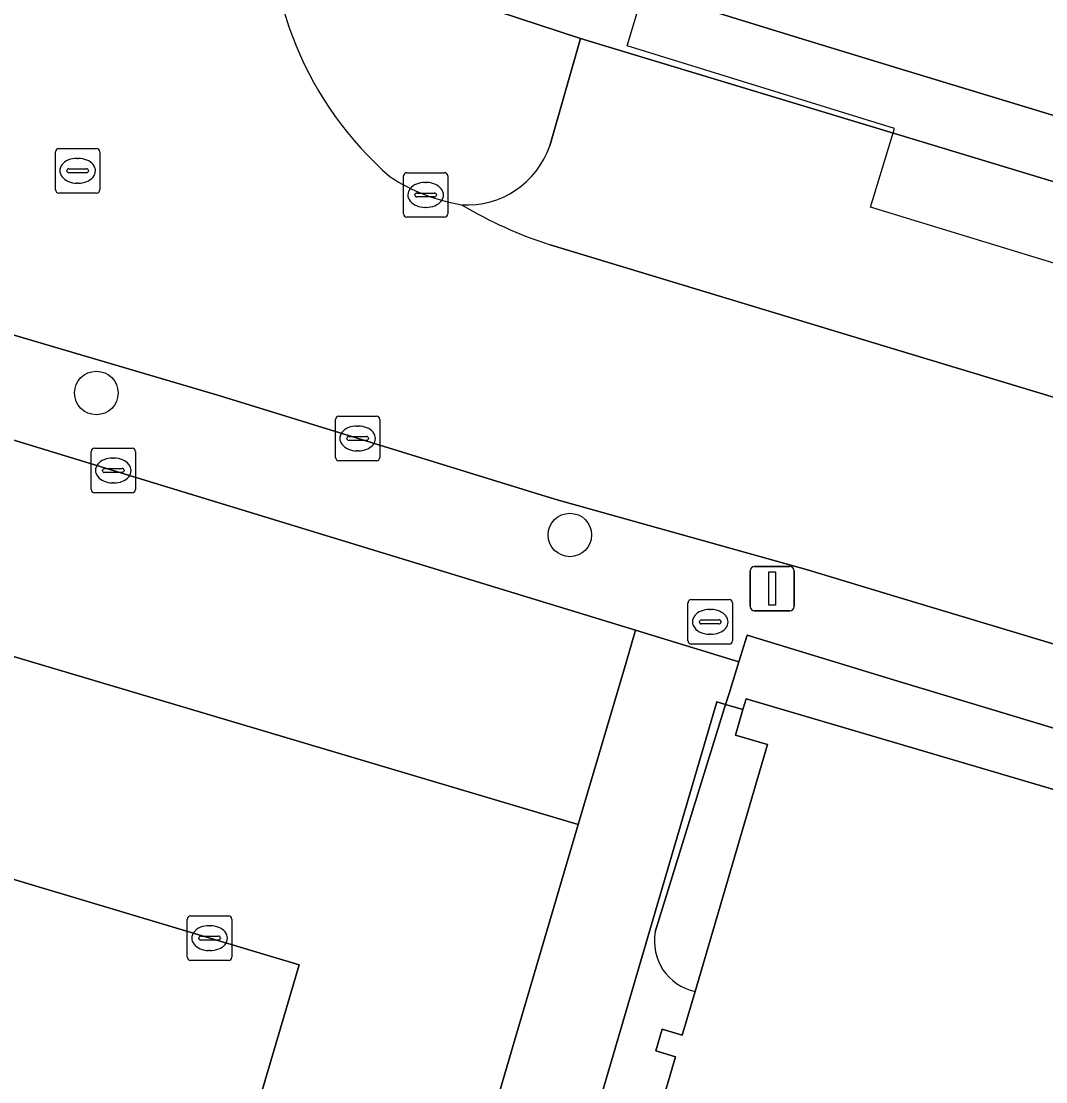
# Model space of a CAD drawing. Extents: x 161772 to 163126, y 383092 to 383917.
# Drawn here: x 162980.27 to 163003.33, y 383697.82 to 383721.69 of the extents above; entities that cross this region are included whole.
import ezdxf

# ---------------------------------------------------------------- set-up
doc = ezdxf.new("R2010")
doc.units = 0
for name, color, linetype in [('IMGEO_Boom', 7, 'Continuous'), ('IMGEO_Brandkraan', 7, 'Continuous'), ('IMGEO_Erf', 7, 'Continuous'), ('IMGEO_Kolk', 7, 'Continuous'), ('IMGEO_Lichtmast', 7, 'Continuous'), ('IMGEO_Pand', 7, 'Continuous'), ('IMGEO_Pand_vergunning_verleend', 7, 'Continuous'), ('IMGEO_Parkeervlak_open', 7, 'Continuous'), ('IMGEO_Rijbaan_lokaal_open', 7, 'Continuous'), ('IMGEO_Rioolput', 7, 'Continuous'), ('IMGEO_Voetpad_open', 7, 'Continuous')]:
    doc.layers.add(name, color=color, linetype=linetype)

msp = doc.modelspace()

# ---------------------------------------------------------------- linework, layer by layer
at = {"layer": 'IMGEO_Boom'}
for centre in [(162981.962, 383713.324), (162992.62, 383710.129)]:
    msp.add_circle(centre, 0.489, dxfattribs=at)
at = {"layer": 'IMGEO_Brandkraan'}
for p, q in [((162995.277, 383707.748), (162995.277, 383708.6)), ((162995.352, 383708.674), (162996.204, 383708.674)), ((162996.278, 383708.6), (162996.278, 383707.748)), ((162995.765, 383708.454), (162995.79, 383708.454)), ((162995.536, 383708.168), (162995.536, 383708.18)), ((162995.974, 383708.131), (162995.576, 383708.131)), ((162995.579, 383708.217), (162995.977, 383708.217)), ((162996.02, 383708.18), (162996.02, 383708.168)), ((162995.788, 383707.894), (162995.763, 383707.894)), ((162996.204, 383707.674), (162995.352, 383707.674))]:
    msp.add_line(p, q, dxfattribs=at)
for points in [[(162995.277, 383707.748), (162995.277, 383708.6)], [(162995.352, 383708.674), (162996.204, 383708.674)], [(162996.278, 383708.6), (162996.278, 383707.748)], [(162996.204, 383707.674), (162995.352, 383707.674)]]:
    msp.add_lwpolyline(points, dxfattribs=at)
for centre, radius, start, end in [((162995.354, 383708.598), 0.0765, 91.552, 178.448), ((162995.354, 383708.598), 0.0765, 91.552, 178.448), ((162996.202, 383708.598), 0.0765, 1.552, 88.448), ((162996.202, 383708.598), 0.0765, 1.552, 88.448), ((162995.576, 383708.177), 0.0403, 85.8775, 175.7526), ((162995.573, 383708.167), 0.0366, 178.938, 274.7102), ((162995.977, 383708.174), 0.043, 264.8664, 352.4533), ((162995.981, 383708.179), 0.0386, 1.7309, 96.639), ((162995.354, 383707.75), 0.0765, 181.552, 268.448), ((162995.354, 383707.75), 0.0765, 181.552, 268.448), ((162996.202, 383707.75), 0.0765, 271.552, 358.448), ((162996.202, 383707.75), 0.0765, 271.552, 358.448)]:
    msp.add_arc(centre, radius, start, end, dxfattribs=at)
for centre, major_axis, ratio, start_param, end_param in [((162995.764, 383708.174), (-0.387, 0.002), 0.722429, 4.712389, 7.853982), ((162995.789, 383708.174), (-0.39, 0.002), 0.717154, 1.570796, 4.712389)]:
    msp.add_ellipse(centre, major_axis=major_axis, ratio=ratio, start_param=start_param, end_param=end_param, dxfattribs=at)
at = {"layer": 'IMGEO_Erf'}
msp.add_lwpolyline([(163054.074, 383752.563), (163040.787, 383756.483), (163039.985, 383753.745), (163019.985, 383759.807), (163020.797, 383762.578), (163016.082, 383764.401), (163013.98, 383765.416), (163010.874, 383766.947), (163002.358, 383757.69), (163001.626, 383755.298), (163000, 383749.985), (162991.799, 383723.184), (162995.718, 383721.946), (162998.032, 383721.23), (163000, 383720.632), (163033.251, 383710.535), (163036.754, 383709.471), (163046.723, 383710.772), (163054.86, 383737.291)], close=True, dxfattribs=at)
for points in [[(162994.541, 383701.2), (162996.124, 383706.315), (162995.928, 383706.372), (162987.675, 383678.251), (163042.67, 383662.024)], [(162993.219, 383692.326), (162994.998, 383698.388), (162994.555, 383698.518), (162994.699, 383699.006), (162995.146, 383698.875), (162995.435, 383699.859)]]:
    msp.add_lwpolyline(points, dxfattribs=at)
msp.add_arc((162995.672, 383700.985), 1.151, 169.2465, 258.1336, dxfattribs=at)
at = {"layer": 'IMGEO_Kolk'}
for p, q in [((162988.873, 383717.355), (162988.873, 383718.207)), ((162988.948, 383718.281), (162989.8, 383718.281)), ((162989.874, 383718.207), (162989.874, 383717.355)), ((162989.361, 383718.061), (162989.386, 383718.061)), ((162989.132, 383717.775), (162989.132, 383717.787)), ((162989.57, 383717.738), (162989.172, 383717.738)), ((162989.175, 383717.824), (162989.573, 383717.824)), ((162989.616, 383717.787), (162989.616, 383717.775)), ((162989.384, 383717.501), (162989.359, 383717.501)), ((162989.8, 383717.281), (162988.948, 383717.281)), ((162987.342, 383711.875), (162987.342, 383712.727)), ((162987.417, 383712.801), (162988.269, 383712.801)), ((162988.343, 383712.727), (162988.343, 383711.875)), ((162987.83, 383712.581), (162987.855, 383712.581)), ((162987.601, 383712.295), (162987.601, 383712.307)), ((162988.039, 383712.258), (162987.641, 383712.258)), ((162987.644, 383712.344), (162988.042, 383712.344)), ((162988.085, 383712.307), (162988.085, 383712.295)), ((162981.843, 383711.154), (162981.843, 383712.006)), ((162981.918, 383712.08), (162982.77, 383712.08)), ((162982.844, 383712.006), (162982.844, 383711.154)), ((162987.853, 383712.021), (162987.828, 383712.021)), ((162982.331, 383711.86), (162982.356, 383711.86)), ((162988.269, 383711.801), (162987.417, 383711.801)), ((162982.102, 383711.574), (162982.102, 383711.586)), ((162982.54, 383711.537), (162982.142, 383711.537)), ((162982.145, 383711.623), (162982.543, 383711.623)), ((162982.586, 383711.586), (162982.586, 383711.574)), ((162982.354, 383711.3), (162982.329, 383711.3)), ((162982.77, 383711.08), (162981.918, 383711.08)), ((162984.01, 383700.631), (162984.01, 383701.483)), ((162984.085, 383701.557), (162984.937, 383701.557)), ((162985.011, 383701.483), (162985.011, 383700.631)), ((162984.498, 383701.337), (162984.523, 383701.337)), ((162984.269, 383701.051), (162984.269, 383701.063)), ((162984.707, 383701.014), (162984.309, 383701.014)), ((162984.312, 383701.1), (162984.71, 383701.1)), ((162984.753, 383701.063), (162984.753, 383701.051)), ((162984.521, 383700.777), (162984.496, 383700.777)), ((162984.937, 383700.557), (162984.085, 383700.557))]:
    msp.add_line(p, q, dxfattribs=at)
for points in [[(162988.873, 383717.355), (162988.873, 383718.207)], [(162988.948, 383718.281), (162989.8, 383718.281)], [(162989.874, 383718.207), (162989.874, 383717.355)], [(162989.8, 383717.281), (162988.948, 383717.281)], [(162987.342, 383711.875), (162987.342, 383712.727)], [(162987.417, 383712.801), (162988.269, 383712.801)], [(162988.343, 383712.727), (162988.343, 383711.875)], [(162981.843, 383711.154), (162981.843, 383712.006)], [(162981.918, 383712.08), (162982.77, 383712.08)], [(162982.844, 383712.006), (162982.844, 383711.154)], [(162988.269, 383711.801), (162987.417, 383711.801)], [(162982.77, 383711.08), (162981.918, 383711.08)], [(162984.01, 383700.631), (162984.01, 383701.483)], [(162984.085, 383701.557), (162984.937, 383701.557)], [(162985.011, 383701.483), (162985.011, 383700.631)], [(162984.937, 383700.557), (162984.085, 383700.557)]]:
    msp.add_lwpolyline(points, dxfattribs=at)
for centre, radius, start, end in [((162988.95, 383718.205), 0.0765, 91.552, 178.448), ((162988.95, 383718.205), 0.0765, 91.552, 178.448), ((162989.798, 383718.205), 0.0765, 1.552, 88.448), ((162989.798, 383718.205), 0.0765, 1.552, 88.448), ((162989.172, 383717.784), 0.0403, 85.8775, 175.7526), ((162989.169, 383717.774), 0.0366, 178.938, 274.7102), ((162989.573, 383717.781), 0.043, 264.8664, 352.4533), ((162989.577, 383717.786), 0.0386, 1.7309, 96.639), ((162988.95, 383717.357), 0.0765, 181.552, 268.448), ((162988.95, 383717.357), 0.0765, 181.552, 268.448), ((162989.798, 383717.357), 0.0765, 271.552, 358.448), ((162989.798, 383717.357), 0.0765, 271.552, 358.448), ((162987.419, 383712.725), 0.0765, 91.552, 178.448), ((162987.419, 383712.725), 0.0765, 91.552, 178.448), ((162988.267, 383712.725), 0.0765, 1.552, 88.448), ((162988.267, 383712.725), 0.0765, 1.552, 88.448), ((162987.641, 383712.304), 0.0403, 85.8775, 175.7526), ((162987.638, 383712.294), 0.0366, 178.938, 274.7102), ((162988.042, 383712.301), 0.043, 264.8664, 352.4533), ((162988.046, 383712.306), 0.0386, 1.7309, 96.639), ((162981.92, 383712.004), 0.0765, 91.552, 178.448), ((162981.92, 383712.004), 0.0765, 91.552, 178.448), ((162982.768, 383712.004), 0.0765, 1.552, 88.448), ((162982.768, 383712.004), 0.0765, 1.552, 88.448), ((162987.419, 383711.877), 0.0765, 181.552, 268.448), ((162987.419, 383711.877), 0.0765, 181.552, 268.448), ((162988.267, 383711.877), 0.0765, 271.552, 358.448), ((162988.267, 383711.877), 0.0765, 271.552, 358.448), ((162982.142, 383711.583), 0.0403, 85.8775, 175.7526), ((162982.139, 383711.573), 0.0366, 178.938, 274.7102), ((162982.543, 383711.58), 0.043, 264.8664, 352.4533), ((162982.547, 383711.585), 0.0386, 1.7309, 96.639), ((162981.92, 383711.156), 0.0765, 181.552, 268.448), ((162981.92, 383711.156), 0.0765, 181.552, 268.448), ((162982.768, 383711.156), 0.0765, 271.552, 358.448), ((162982.768, 383711.156), 0.0765, 271.552, 358.448), ((162984.087, 383701.481), 0.0765, 91.552, 178.448), ((162984.087, 383701.481), 0.0765, 91.552, 178.448), ((162984.935, 383701.481), 0.0765, 1.552, 88.448), ((162984.935, 383701.481), 0.0765, 1.552, 88.448), ((162984.309, 383701.06), 0.0403, 85.8775, 175.7526), ((162984.306, 383701.05), 0.0366, 178.938, 274.7102), ((162984.71, 383701.057), 0.043, 264.8664, 352.4533), ((162984.714, 383701.062), 0.0386, 1.7309, 96.639), ((162984.087, 383700.633), 0.0765, 181.552, 268.448), ((162984.087, 383700.633), 0.0765, 181.552, 268.448), ((162984.935, 383700.633), 0.0765, 271.552, 358.448), ((162984.935, 383700.633), 0.0765, 271.552, 358.448)]:
    msp.add_arc(centre, radius, start, end, dxfattribs=at)
for centre, major_axis, ratio, start_param, end_param in [((162989.36, 383717.781), (-0.387, 0.002), 0.722429, 4.712389, 7.853982), ((162989.385, 383717.781), (-0.39, 0.002), 0.717154, 1.570796, 4.712389), ((162987.829, 383712.301), (-0.387, 0.002), 0.722429, 4.712389, 7.853982), ((162987.854, 383712.301), (-0.39, 0.002), 0.717154, 1.570796, 4.712389), ((162982.33, 383711.58), (-0.387, 0.002), 0.722429, 4.712389, 7.853982), ((162982.355, 383711.58), (-0.39, 0.002), 0.717154, 1.570796, 4.712389), ((162984.497, 383701.057), (-0.387, 0.002), 0.722429, 4.712389, 7.853982), ((162984.522, 383701.057), (-0.39, 0.002), 0.717154, 1.570796, 4.712389)]:
    msp.add_ellipse(centre, major_axis=major_axis, ratio=ratio, start_param=start_param, end_param=end_param, dxfattribs=at)
at = {"layer": 'IMGEO_Lichtmast'}
for p, q in [((162996.676, 383708.522), (162996.676, 383709.322)), ((162996.676, 383709.322), (162996.676, 383708.522)), ((162996.776, 383709.422), (162997.566, 383709.422)), ((162997.566, 383709.422), (162996.776, 383709.422)), ((162997.666, 383709.322), (162997.666, 383708.522)), ((162997.666, 383708.522), (162997.666, 383709.322)), ((162997.566, 383708.422), (162996.776, 383708.422)), ((162996.776, 383708.422), (162997.566, 383708.422))]:
    msp.add_line(p, q, dxfattribs=at)
msp.add_lwpolyline([(162997.096, 383709.297), (162997.246, 383709.297), (162997.246, 383708.547), (162997.096, 383708.547), (162997.096, 383709.297)], dxfattribs=at)
for centre, start, end in [((162996.776, 383709.322), 90, 180), ((162996.776, 383709.322), 90, 180), ((162997.566, 383709.322), 0, 90), ((162997.566, 383709.322), 360, 90), ((162996.776, 383708.522), 180, 270), ((162996.776, 383708.522), 180, 270), ((162997.566, 383708.522), 270, 0), ((162997.566, 383708.522), 270, 0)]:
    msp.add_arc(centre, 0.1, start, end, dxfattribs=at)
at = {"layer": 'IMGEO_Pand'}
msp.add_lwpolyline([(163018.734, 383699.908), (163000, 383705.438), (162996.587, 383706.445), (162996.515, 383706.2), (162996.346, 383705.624), (162997.065, 383705.413), (162995.435, 383699.859), (162995.146, 383698.875), (162994.699, 383699.006), (162994.555, 383698.518), (162994.998, 383698.388), (162993.219, 383692.326)], dxfattribs=at)
at = {"layer": 'IMGEO_Pand_vergunning_verleend'}
msp.add_lwpolyline([(162993.909, 383721.134), (163001.45, 383746.157), (163009.166, 383743.831), (163009.809, 383745.965), (163011.405, 383745.484), (163016.15, 383761.229), (163023.626, 383758.976), (163024.262, 383761.086), (163067.776, 383747.972), (163075.772, 383712.068), (163041.89, 383704.522), (162999.381, 383717.505), (162999.921, 383719.274)], close=True, dxfattribs=at)
at = {"layer": 'IMGEO_Parkeervlak_open'}
for points in [[(162992.177, 383716.656), (163000, 383714.29), (163023.283, 383707.249), (163022.751, 383708.172), (163023.893, 383711.901), (163000, 383719.14), (162992.857, 383721.304), (162992.165, 383718.889)], [(162960.329, 383713.218), (162964.633, 383711.909), (162974.995, 383708.907), (162992.806, 383703.612), (162993.884, 383707.262), (162994.098, 383707.986), (162963.534, 383717.328), (162962.712, 383714.613)], [(162945.085, 383702.317), (162949.375, 383700.996), (162970.159, 383694.849), (162983.698, 383690.865), (162986.528, 383700.457), (162969.726, 383705.484)]]:
    msp.add_lwpolyline(points, dxfattribs=at)
for centre, radius, start, end in [((162990.307, 383719.517), 1.961, 266.338, 341.3217), ((162995.13, 383725.827), 9.634, 239.0963, 252.15)]:
    msp.add_arc(centre, radius, start, end, dxfattribs=at)
at = {"layer": 'IMGEO_Rijbaan_lokaal_open'}
for points in [[(162996.031, 383776.709), (162987.999, 383750), (162987.495, 383748.328), (162986.193, 383744.01), (162985.823, 383742.781), (162982.721, 383732.545), (162980.883, 383726.501), (162980.725, 383725.981), (162980.3, 383724.389), (162980.198, 383724.054), (162977.562, 383715.386), (162978.169, 383715.193), (162984.721, 383713.266), (162992.281, 383710.933), (162997.967, 383709.345), (163000, 383708.733), (163005.885, 383706.961), (163019.55, 383702.793), (163025.96, 383700.871), (163026.063, 383701.155), (163034.709, 383698.609)], [(163034.098, 383704.34), (163032.539, 383704.579), (163031.346, 383704.794), (163024.167, 383706.966), (163023.283, 383707.249), (163000, 383714.29), (162992.177, 383716.656)], [(162943.151, 383697.54), (162946.108, 383696.675), (162962.681, 383691.831), (162987.249, 383684.588), (162988.66, 383689.445), (162988.752, 383689.804), (162991.385, 383698.8), (162992.806, 383703.612), (162974.995, 383708.907), (162964.633, 383711.909)], [(162969.726, 383705.484), (162986.528, 383700.457), (162983.698, 383690.865), (162970.159, 383694.849), (162949.375, 383700.996), (162945.085, 383702.317), (162944.701, 383702.435), (162943.163, 383702.938)]]:
    msp.add_lwpolyline(points, dxfattribs=at)
for centre, radius, start, end in [((162993.735, 383724.126), 7.867, 175.625, 229.0313), ((162990.876, 383721.709), 4.207, 236.8767, 260.5086), ((162995.13, 383725.827), 9.634, 239.0963, 252.15)]:
    msp.add_arc(centre, radius, start, end, dxfattribs=at)
at = {"layer": 'IMGEO_Rioolput'}
for p, q in [((162981.041, 383717.898), (162981.041, 383718.75)), ((162981.116, 383718.824), (162981.968, 383718.824)), ((162982.042, 383718.75), (162982.042, 383717.898)), ((162981.529, 383718.604), (162981.554, 383718.604)), ((162981.3, 383718.318), (162981.3, 383718.33)), ((162981.738, 383718.281), (162981.34, 383718.281)), ((162981.343, 383718.367), (162981.741, 383718.367)), ((162981.784, 383718.33), (162981.784, 383718.318)), ((162981.552, 383718.044), (162981.527, 383718.044)), ((162981.968, 383717.824), (162981.116, 383717.824))]:
    msp.add_line(p, q, dxfattribs=at)
for points in [[(162981.041, 383717.898), (162981.041, 383718.75)], [(162981.116, 383718.824), (162981.968, 383718.824)], [(162982.042, 383718.75), (162982.042, 383717.898)], [(162981.968, 383717.824), (162981.116, 383717.824)]]:
    msp.add_lwpolyline(points, dxfattribs=at)
for centre, radius, start, end in [((162981.118, 383718.748), 0.0765, 91.552, 178.448), ((162981.118, 383718.748), 0.0765, 91.552, 178.448), ((162981.966, 383718.748), 0.0765, 1.552, 88.448), ((162981.966, 383718.748), 0.0765, 1.552, 88.448), ((162981.34, 383718.327), 0.0403, 85.8775, 175.7526), ((162981.337, 383718.317), 0.0366, 178.938, 274.7102), ((162981.741, 383718.324), 0.043, 264.8664, 352.4533), ((162981.745, 383718.329), 0.0386, 1.7309, 96.639), ((162981.118, 383717.9), 0.0765, 181.552, 268.448), ((162981.118, 383717.9), 0.0765, 181.552, 268.448), ((162981.966, 383717.9), 0.0765, 271.552, 358.448), ((162981.966, 383717.9), 0.0765, 271.552, 358.448)]:
    msp.add_arc(centre, radius, start, end, dxfattribs=at)
for centre, major_axis, ratio, start_param, end_param in [((162981.528, 383718.324), (-0.387, 0.002), 0.722429, 4.712389, 7.853982), ((162981.553, 383718.324), (-0.39, 0.002), 0.717154, 1.570796, 4.712389)]:
    msp.add_ellipse(centre, major_axis=major_axis, ratio=ratio, start_param=start_param, end_param=end_param, dxfattribs=at)
at = {"layer": 'IMGEO_Voetpad_open'}
for points in [[(162992.165, 383718.889), (162992.857, 383721.304), (162990.067, 383722.223), (162990.48, 383723.585), (162991.514, 383726.989), (162988.645, 383727.898)], [(163000, 383720.632), (162998.032, 383721.23), (162995.718, 383721.946), (162991.799, 383723.184), (162990.48, 383723.585), (162990.067, 383722.223), (162992.857, 383721.304), (163000, 383719.14), (163023.893, 383711.901), (163022.751, 383708.172), (163023.283, 383707.249), (163024.167, 383706.966)], [(163049.207, 383706.274), (163048.194, 383710.651), (163046.723, 383710.772), (163036.754, 383709.471), (163033.251, 383710.535), (163000, 383720.632)], [(163019.55, 383702.793), (163005.885, 383706.961), (163000, 383708.733), (162997.967, 383709.345), (162992.281, 383710.933), (162984.721, 383713.266), (162978.169, 383715.193), (162977.562, 383715.386), (162973.396, 383716.707), (162968.615, 383718.16), (162967.097, 383718.568)], [(162962.712, 383714.613), (162963.534, 383717.328), (162994.098, 383707.986), (162996.422, 383707.276), (162996.607, 383707.874), (163000, 383706.843), (163019.081, 383701.085), (163018.734, 383699.908), (163019.182, 383699.776), (163017.069, 383692.58), (163048.103, 383683.459), (163050.849, 383693.103), (163066.681, 383696.654), (163078.539, 383699.313), (163081.953, 383700.113), (163080.735, 383705.414)], [(162995.435, 383699.859), (162997.065, 383705.413), (162996.346, 383705.624), (162996.515, 383706.2), (162996.124, 383706.315), (162994.541, 383701.2)]]:
    msp.add_lwpolyline(points, dxfattribs=at)
for points in [[(162995.928, 383706.372), (162996.124, 383706.315), (162996.201, 383706.562), (162996.422, 383707.276), (162994.098, 383707.986), (162993.884, 383707.262), (162992.806, 383703.612), (162991.385, 383698.8), (162988.752, 383689.804), (162988.66, 383689.445), (162987.249, 383684.588), (162985.885, 383679.89), (162987.675, 383678.251)], [(163000, 383706.843), (162996.607, 383707.874), (162996.422, 383707.276), (162996.201, 383706.562), (162996.124, 383706.315), (162996.515, 383706.2), (162996.587, 383706.445), (163000, 383705.438), (163018.734, 383699.908), (163019.081, 383701.085)]]:
    msp.add_lwpolyline(points, close=True, dxfattribs=at)
for centre, radius, start, end in [((162993.735, 383724.126), 7.867, 175.625, 229.0313), ((162990.307, 383719.517), 1.961, 266.338, 341.3217), ((162990.876, 383721.709), 4.207, 236.8767, 260.5086), ((162995.672, 383700.985), 1.151, 169.2465, 258.1336)]:
    msp.add_arc(centre, radius, start, end, dxfattribs=at)

doc.saveas('drawing.dxf')
